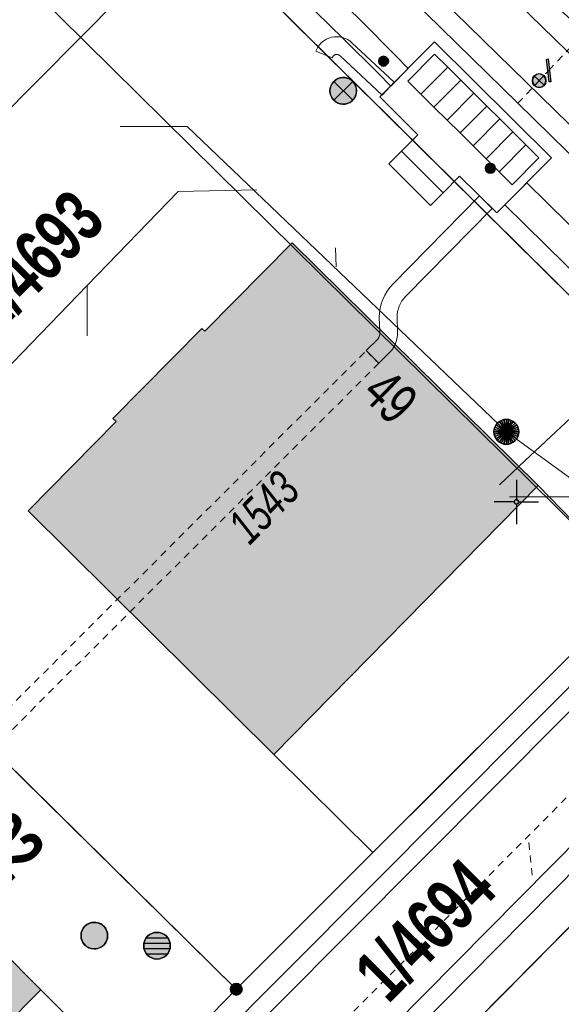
# Model space of a CAD drawing. Header units: metres. Extents: x 2695560 to 2696939, y 1260491 to 1262050.
# Tile 329 of 656: x 2695812 to 2695827, y 1261036 to 1261063. Entities that reach past the tile are written whole.
import ezdxf

# ---------------------------------------------------------------- set-up
doc = ezdxf.new("R2010")
doc.units = ezdxf.units.M
doc.linetypes.add('AUSGEZOGEN', pattern=[0])
doc.linetypes.add('VERDECKT2_S2', pattern=[0.36, 0.2, -0.16])
for name, color, linetype in [('XR$1$AV_Gebäudeflächen (BB)', 7, 'AUSGEZOGEN'), ('XR$1$AV_Grenzpunkte', 7, 'AUSGEZOGEN'), ('XR$1$AV_Grundstück-Nr.', 7, 'AUSGEZOGEN'), ('XR$1$AV_Haus-Nr.', 7, 'AUSGEZOGEN'), ('XR$1$AV_Koordinatennetzpunkte', 7, 'AUSGEZOGEN'), ('XR$1$AV_Linien (BB)', 7, 'AUSGEZOGEN'), ('XR$1$AV_Versicherung-Nr.', 7, 'AUSGEZOGEN'), ('XR$1$AW_LK_Schachtdeckel', 24, 'AUSGEZOGEN'), ('XR$1$EW_LK_Knoten', 1, 'AUSGEZOGEN'), ('XR$1$FM_LK_SW_TRASSEKNOTEN', 94, 'AUSGEZOGEN'), ('XR$1$Liegenschaftsgrenzen', 7, 'AUSGEZOGEN'), ('XR$1$PFAV', 255, 'AUSGEZOGEN'), ('XR$1$PFAW', 255, 'AUSGEZOGEN'), ('XR$1$PFEW', 255, 'AUSGEZOGEN'), ('XR$1$PFWA', 255, 'AUSGEZOGEN'), ('XR$1$PFWFM', 255, 'AUSGEZOGEN'), ('XR$1$RAEW', 8, 'AUSGEZOGEN'), ('XR$1$RP_Abstandslinie', 7, 'AUSGEZOGEN'), ('XR$1$WA_LK_Absperrarmatur', 171, 'AUSGEZOGEN'), ('XR$1$WA_LK_Rohrleitungsteil', 171, 'AUSGEZOGEN')]:
    doc.layers.add(name, color=color, linetype=linetype)
for name, color, linetype, lineweight in [('XR$2$ABW-Linie-R-genau', 4, 'AUSGEZOGEN', 18), ('XR$2$ABW-Linie-R-ungenau', 4, 'VERDECKT2_S2', 18), ('XR$2$ABW-LinieFlaeche-R-genau', 4, 'AUSGEZOGEN', 18), ('XR$2$ABW-Punkt', 6, 'AUSGEZOGEN', 18), ('XR$2$ELE-Flaeche-oberirdisch', 1, 'AUSGEZOGEN', 18), ('XR$2$ELE-LinieAnker_Strebe', 1, 'AUSGEZOGEN', 18), ('XR$2$ELE-LinieFlaeche-genau', 1, 'AUSGEZOGEN', 18), ('XR$2$ELE-LinieFlaeche-ungenau', 1, 'VERDECKT2_S2', 18), ('XR$2$GAS-Linie-genau', 12, 'AUSGEZOGEN', 18), ('XR$2$WAS-Linie-genau', 5, 'AUSGEZOGEN', 18), ('XR$2$WAS-Linie-ungenau', 5, 'VERDECKT2_S2', 18), ('XR$2$WAS-Punkt', 5, 'AUSGEZOGEN', 18)]:
    doc.layers.add(name, color=color, linetype=linetype, lineweight=lineweight)
doc.styles.add('ARIAL', font='arial.ttf')

# ---------------------------------------------------------------- blocks, each defined once
blk = doc.blocks.new('COMPLEXOBJECT_1324')
at = {"layer": 'XR$1$Liegenschaftsgrenzen', "color": 7, "linetype": 'AUSGEZOGEN', "transparency": 33554687}
blk.add_line((5817.1, 11036.27), (5828.41, 11047.57), dxfattribs=at)
blk.add_arc((5825.221, 11050.745), 4.5, 315.1275, 44.6917, dxfattribs=at)
blk = doc.blocks.new('COMPLEXOBJECT_1434')
at = {"layer": 'XR$1$Liegenschaftsgrenzen', "color": 7, "linetype": 'AUSGEZOGEN', "transparency": 33554687}
blk.add_line((5832.22, 11043.8), (5820.95, 11032.43), dxfattribs=at)
blk.add_arc((5835.436, 11040.551), 4.572, 46.1974, 134.7006, dxfattribs=at)
blk = doc.blocks.new('BAV15')
at = {"layer": 'XR$1$PFAV', "transparency": 33554687}
blk.add_hatch(color=7, dxfattribs=at).paths.add_polyline_path([(0.5, 0), (0.49, 0.101), (0.459, 0.197), (0.41, 0.286), (0.344, 0.362), (0.264, 0.424), (0.174, 0.469), (0.076, 0.494), (-0.025, 0.499), (-0.125, 0.484), (-0.22, 0.449), (-0.306, 0.395), (-0.379, 0.326), (-0.437, 0.243), (-0.477, 0.15), (-0.497, 0.051), (-0.497, -0.051), (-0.477, -0.15), (-0.437, -0.243), (-0.379, -0.326), (-0.306, -0.395), (-0.22, -0.449), (-0.125, -0.484), (-0.025, -0.499), (0.076, -0.494), (0.174, -0.469), (0.264, -0.424), (0.344, -0.362), (0.41, -0.286), (0.459, -0.197), (0.49, -0.101)])
at = {"color": 7, "transparency": 33554687}
for start, end in [(90, 270), (270, 90)]:
    blk.add_arc((0, 0), 0.5, start, end, dxfattribs=at)
at = {"layer": 'XR$1$PFAV', "transparency": 33554687}
blk.add_circle((0, 0), 0.5, dxfattribs=at)
blk = doc.blocks.new('BAV2041')
at = {"color": 7, "transparency": 33554687}
for p, q in [((0, 0.5), (0, 0.05)), ((-0.05, 0), (-0.5, 0)), ((0.05, 0), (0.5, 0)), ((0, -0.05), (0, -0.5))]:
    blk.add_line(p, q, dxfattribs=at)
blk.add_circle((0, 0), 0.05, dxfattribs=at)
for start, end in [(90, 270), (270, 90)]:
    blk.add_arc((0, 0), 0.05, start, end, dxfattribs=at)
blk = doc.blocks.new('BAW2082')
at = {"layer": 'XR$1$PFAW', "transparency": 33554687}
blk.add_hatch(color=7, dxfattribs=at).paths.add_polyline_path([(0.509, -0.003), (0.499, 0.098), (0.469, 0.194), (0.42, 0.283), (0.354, 0.359), (0.274, 0.421), (0.183, 0.466), (0.085, 0.491), (-0.016, 0.496), (-0.116, 0.481), (-0.211, 0.446), (-0.297, 0.392), (-0.37, 0.323), (-0.428, 0.24), (-0.468, 0.147), (-0.488, 0.047), (-0.488, -0.054), (-0.468, -0.153), (-0.428, -0.246), (-0.37, -0.329), (-0.297, -0.398), (-0.211, -0.452), (-0.116, -0.487), (-0.016, -0.502), (0.085, -0.497), (0.183, -0.472), (0.274, -0.427), (0.354, -0.366), (0.42, -0.289), (0.469, -0.2), (0.499, -0.104)])
at = {"transparency": 33554687}
for start, end in [(91.1948, 268.8052), (268.8052, 91.1948)]:
    blk.add_arc((0.01, 0), 0.5, start, end, dxfattribs=at)
at = {"layer": 'XR$1$PFAW', "transparency": 33554687}
blk.add_circle((0.009, -0.003), 0.5, dxfattribs=at)
blk = doc.blocks.new('BWA2013')
at = {"true_color": 0x000000, "transparency": 33554687}
blk.add_hatch(color=18, dxfattribs=at).paths.add_polyline_path([(-0.291, -0.409), (0.352, 0.357), (0.291, 0.409), (-0.352, -0.357)])
at = {"transparency": 33554687}
blk.add_lwpolyline([(-0.291, -0.409), (-0.352, -0.357), (0.291, 0.409), (0.352, 0.357), (-0.291, -0.409)], close=True, dxfattribs=at)
blk = doc.blocks.new('BWA965')
at = {"layer": 'XR$1$PFWA', "transparency": 33554687}
blk.add_hatch(color=7, dxfattribs=at).paths.add_polyline_path([(0, 0.5), (-0.051, 0.497), (-0.101, 0.49), (-0.15, 0.477), (-0.197, 0.459), (-0.243, 0.437), (-0.286, 0.41), (-0.326, 0.379), (-0.362, 0.344), (-0.395, 0.306), (-0.424, 0.264), (-0.449, 0.22), (-0.469, 0.174), (-0.484, 0.125), (-0.494, 0.076), (-0.499, 0.025), (-0.499, -0.025), (-0.494, -0.076), (-0.484, -0.125), (-0.469, -0.174), (-0.449, -0.22), (-0.424, -0.264), (-0.395, -0.306), (-0.362, -0.344), (-0.326, -0.379), (-0.286, -0.41), (-0.243, -0.437), (-0.197, -0.459), (-0.15, -0.477), (-0.101, -0.49), (-0.051, -0.497), (0, -0.5), (0.051, -0.497), (0.101, -0.49), (0.15, -0.477), (0.197, -0.459), (0.243, -0.437), (0.286, -0.41), (0.326, -0.379), (0.362, -0.344), (0.395, -0.306), (0.424, -0.264), (0.449, -0.22), (0.469, -0.174), (0.484, -0.125), (0.494, -0.076), (0.499, -0.025), (0.499, 0.025), (0.494, 0.076), (0.484, 0.125), (0.469, 0.174), (0.449, 0.22), (0.424, 0.264), (0.395, 0.306), (0.362, 0.344), (0.326, 0.379), (0.286, 0.41), (0.243, 0.437), (0.197, 0.459), (0.15, 0.477), (0.101, 0.49), (0.051, 0.497)])
at = {"transparency": 33554687}
blk.add_line((0, 0.5), (0, -0.5), dxfattribs=at)
for start, end in [(90, 270), (270, 90)]:
    blk.add_arc((0, 0), 0.5, start, end, dxfattribs=at)
blk = doc.blocks.new('BEWLP2549_S')
at = {"layer": 'XR$1$PFEW', "transparency": 33554687}
blk.add_hatch(color=7, dxfattribs=at).paths.add_polyline_path([(0.5, 0), (0.49, 0.101), (0.459, 0.197), (0.41, 0.286), (0.344, 0.362), (0.264, 0.424), (0.174, 0.469), (0.076, 0.494), (-0.025, 0.499), (-0.125, 0.484), (-0.22, 0.449), (-0.306, 0.395), (-0.379, 0.326), (-0.437, 0.243), (-0.477, 0.15), (-0.497, 0.051), (-0.497, -0.051), (-0.477, -0.15), (-0.437, -0.243), (-0.379, -0.326), (-0.306, -0.395), (-0.22, -0.449), (-0.125, -0.484), (-0.025, -0.499), (0.076, -0.494), (0.174, -0.469), (0.264, -0.424), (0.344, -0.362), (0.41, -0.286), (0.459, -0.197), (0.49, -0.101)])
at = {"color": 1, "transparency": 33554687}
for p, q in [((0.354, -0.354), (-0.354, 0.354)), ((-0.354, -0.354), (0.354, 0.354))]:
    blk.add_line(p, q, dxfattribs=at)
for start, end in [(91.3809, 268.6191), (268.6191, 91.3809)]:
    blk.add_arc((0, 0), 0.5, start, end, dxfattribs=at)
at = {"layer": 'XR$1$PFEW', "transparency": 33554687}
blk.add_circle((0, 0), 0.5, dxfattribs=at)
blk = doc.blocks.new('BEW957')
at = {"layer": 'XR$1$RAEW', "transparency": 33554687}
blk.add_hatch(color=1, dxfattribs=at).paths.add_polyline_path([(-0.5, 0), (-0.5, -0.05), (-0.49, -0.1), (-0.48, -0.15), (-0.46, -0.2), (-0.44, -0.24), (-0.41, -0.29), (-0.38, -0.33), (-0.34, -0.36), (-0.31, -0.4), (-0.26, -0.42), (-0.22, -0.45), (-0.17, -0.47), (-0.13, -0.48), (-0.08, -0.49), (-0.03, -0.5), (0.03, -0.5), (0.08, -0.49), (0.13, -0.48), (0.17, -0.47), (0.22, -0.45), (0.26, -0.42), (0.31, -0.4), (0.34, -0.36), (0.38, -0.33), (0.41, -0.29), (0.44, -0.24), (0.46, -0.2), (0.48, -0.15), (0.49, -0.1), (0.5, -0.05), (0.5, 0), (0.5, 0.05), (0.49, 0.1), (0.48, 0.15), (0.46, 0.2), (0.44, 0.24), (0.41, 0.29), (0.38, 0.33), (0.34, 0.36), (0.31, 0.4), (0.26, 0.42), (0.22, 0.45), (0.17, 0.47), (0.13, 0.48), (0.08, 0.49), (0.03, 0.5), (-0.03, 0.5), (-0.08, 0.49), (-0.13, 0.48), (-0.17, 0.47), (-0.22, 0.45), (-0.26, 0.42), (-0.31, 0.4), (-0.34, 0.36), (-0.38, 0.33), (-0.41, 0.29), (-0.44, 0.24), (-0.46, 0.2), (-0.48, 0.15), (-0.49, 0.1), (-0.5, 0.05)])
at = {"color": 1, "transparency": 33554687}
for start, end in [(90, 180), (180, 270), (0, 90), (270, 0)]:
    blk.add_arc((0, 0), 0.5, start, end, dxfattribs=at)
at = {"layer": 'XR$1$RAEW', "color": 1, "transparency": 33554687}
blk.add_circle((0, 0), 0.5, dxfattribs=at)
blk = doc.blocks.new('BWFM6')
at = {"layer": 'XR$1$PFWFM', "transparency": 33554687}
blk.add_hatch(color=7, dxfattribs=at).paths.add_polyline_path([(0.5, 0), (0.49, 0.101), (0.459, 0.197), (0.41, 0.286), (0.344, 0.362), (0.264, 0.424), (0.174, 0.469), (0.076, 0.494), (-0.025, 0.499), (-0.125, 0.484), (-0.22, 0.449), (-0.306, 0.395), (-0.379, 0.326), (-0.437, 0.243), (-0.477, 0.15), (-0.497, 0.051), (-0.497, -0.051), (-0.477, -0.15), (-0.437, -0.243), (-0.379, -0.326), (-0.306, -0.395), (-0.22, -0.449), (-0.125, -0.484), (-0.025, -0.499), (0.076, -0.494), (0.174, -0.469), (0.264, -0.424), (0.344, -0.362), (0.41, -0.286), (0.459, -0.197), (0.49, -0.101)])
at = {"color": 94, "transparency": 33554687}
for p, q in [((-0.484, 0.1), (0.486, 0.1)), ((-0.4, 0.3), (0.4, 0.3)), ((-0.487, -0.1), (0.487, -0.1)), ((-0.4, -0.3), (0.4, -0.3))]:
    blk.add_line(p, q, dxfattribs=at)
for start, end in [(90, 270), (270, 90)]:
    blk.add_arc((0, 0), 0.5, start, end, dxfattribs=at)
at = {"layer": 'XR$1$PFWFM', "transparency": 33554687}
blk.add_circle((0, 0, 0.993), 0.5, dxfattribs=at)
blk = doc.blocks.new('WAS-ABSPERRORGAN')
at = {"layer": 'XR$2$WAS-Punkt', "linetype": 'AUSGEZOGEN', "transparency": 33554687}
for p, q in [((0, 200, 2500), (0, -200, 2500)), ((0, 0), (0, 0))]:
    blk.add_line(p, q, dxfattribs=at)
blk.add_circle((0, 0, 502500), 200, dxfattribs=at)
blk = doc.blocks.new('ABW-SCHLAMMSAMMLER_RUND')
at = {"layer": 'XR$2$ABW-Punkt', "linetype": 'AUSGEZOGEN', "lineweight": 13, "transparency": 33554687}
for p, q in [((-70, 75, 2500), (70, 75, 2500)), ((-70, -75, 2500), (70, -75, 2500))]:
    blk.add_line(p, q, dxfattribs=at)
blk.add_polyline3d([(90, 0, 2500), (0, 0, 2500), (-90, 0, 2500)], dxfattribs=at)
at = {"layer": 'XR$2$ABW-Punkt', "linetype": 'AUSGEZOGEN', "lineweight": 25, "transparency": 33554687}
for points in [[(-147, 29, 2500), (0, 0, 2500), (-150, 0, 2500)], [(-147, 29), (0, 0), (-150, 0)], [(-147, 29, 2500), (-147, 29), (-150, 0), (-150, 0, 2500)], [(-150, 0, 2500), (0, 0, 2500), (-147, -29, 2500)], [(-150, 0), (0, 0), (-147, -29)], [(-139, 57, 2500), (0, 0, 2500), (-147, 29, 2500)], [(-139, 57), (0, 0), (-147, 29)], [(-139, 57, 2500), (-139, 57), (-147, 29), (-147, 29, 2500)], [(-147, -29, 2500), (0, 0, 2500), (-139, -57, 2500)], [(-147, -29), (0, 0), (-139, -57)], [(-125, 83, 2500), (0, 0, 2500), (-139, 57, 2500)], [(-125, 83), (0, 0), (-139, 57)], [(-125, 83, 2500), (-125, 83), (-139, 57), (-139, 57, 2500)], [(-139, -57, 2500), (0, 0, 2500), (-125, -83, 2500)], [(-139, -57), (0, 0), (-125, -83)], [(-106, 106, 2500), (0, 0, 2500), (-125, 83, 2500)], [(-106, 106), (0, 0), (-125, 83)], [(-106, 106, 2500), (-106, 106), (-125, 83), (-125, 83, 2500)], [(-125, -83, 2500), (0, 0, 2500), (-106, -106, 2500)], [(-125, -83), (0, 0), (-106, -106)], [(-83, 125, 2500), (0, 0, 2500), (-106, 106, 2500)], [(-83, 125), (0, 0), (-106, 106)], [(-83, 125, 2500), (-83, 125), (-106, 106), (-106, 106, 2500)], [(-106, -106, 2500), (0, 0, 2500), (-83, -125, 2500)], [(-106, -106), (0, 0), (-83, -125)], [(-57, 139, 2500), (0, 0, 2500), (-83, 125, 2500)], [(-57, 139), (0, 0), (-83, 125)], [(-57, 139, 2500), (-57, 139), (-83, 125), (-83, 125, 2500)], [(-83, -125, 2500), (0, 0, 2500), (-57, -139, 2500)], [(-83, -125), (0, 0), (-57, -139)], [(-29, 147, 2500), (0, 0, 2500), (-57, 139, 2500)], [(-29, 147), (0, 0), (-57, 139)], [(-29, 147, 2500), (-29, 147), (-57, 139), (-57, 139, 2500)], [(-57, -139, 2500), (0, 0, 2500), (-29, -147, 2500)], [(-57, -139), (0, 0), (-29, -147)], [(0, 150, 2500), (0, 0, 2500), (-29, 147, 2500)], [(0, 150), (0, 0), (-29, 147)], [(0, 150, 2500), (0, 150), (-29, 147), (-29, 147, 2500)], [(-29, -147, 2500), (0, 0, 2500), (0, -150, 2500)], [(-29, -147), (0, 0), (0, -150)], [(29, 147, 2500), (0, 0, 2500), (0, 150, 2500)], [(29, 147), (0, 0), (0, 150)], [(29, 147, 2500), (29, 147), (0, 150), (0, 150, 2500)], [(57, 139, 2500), (0, 0, 2500), (29, 147, 2500)], [(57, 139), (0, 0), (29, 147)], [(83, 125, 2500), (0, 0, 2500), (57, 139, 2500)], [(83, 125), (0, 0), (57, 139)], [(106, 106, 2500), (0, 0, 2500), (83, 125, 2500)], [(106, 106), (0, 0), (83, 125)], [(125, 83, 2500), (0, 0, 2500), (106, 106, 2500)], [(125, 83), (0, 0), (106, 106)], [(139, 57, 2500), (0, 0, 2500), (125, 83, 2500)], [(139, 57), (0, 0), (125, 83)], [(147, 29, 2500), (0, 0, 2500), (139, 57, 2500)], [(147, 29), (0, 0), (139, 57)], [(150, 0, 2500), (0, 0, 2500), (147, 29, 2500)], [(150, 0), (0, 0), (147, 29)], [(0, -150, 2500), (0, 0, 2500), (29, -147, 2500)], [(29, -147, 2500), (0, 0, 2500), (57, -139, 2500)], [(57, -139, 2500), (0, 0, 2500), (83, -125, 2500)], [(83, -125, 2500), (0, 0, 2500), (106, -106, 2500)], [(106, -106, 2500), (0, 0, 2500), (125, -83, 2500)], [(125, -83, 2500), (0, 0, 2500), (139, -57, 2500)], [(139, -57, 2500), (0, 0, 2500), (147, -29, 2500)], [(147, -29, 2500), (0, 0, 2500), (150, 0, 2500)], [(0, -150), (0, 0), (29, -147)], [(29, -147), (0, 0), (57, -139)], [(57, -139), (0, 0), (83, -125)], [(83, -125), (0, 0), (106, -106)], [(106, -106), (0, 0), (125, -83)], [(125, -83), (0, 0), (139, -57)], [(139, -57), (0, 0), (147, -29)], [(147, -29), (0, 0), (150, 0)], [(57, 139, 2500), (57, 139), (29, 147), (29, 147, 2500)], [(83, 125, 2500), (83, 125), (57, 139), (57, 139, 2500)], [(106, 106, 2500), (106, 106), (83, 125), (83, 125, 2500)], [(125, 83, 2500), (125, 83), (106, 106), (106, 106, 2500)], [(139, 57, 2500), (139, 57), (125, 83), (125, 83, 2500)], [(147, 29, 2500), (147, 29), (139, 57), (139, 57, 2500)], [(150, 0, 2500), (150, 0), (147, 29), (147, 29, 2500)], [(-150, 0, 2500), (-150, 0), (-147, -29), (-147, -29, 2500)], [(-147, -29, 2500), (-147, -29), (-139, -57), (-139, -57, 2500)], [(-139, -57, 2500), (-139, -57), (-125, -83), (-125, -83, 2500)], [(-125, -83, 2500), (-125, -83), (-106, -106), (-106, -106, 2500)], [(-106, -106, 2500), (-106, -106), (-83, -125), (-83, -125, 2500)], [(-83, -125, 2500), (-83, -125), (-57, -139), (-57, -139, 2500)], [(-57, -139, 2500), (-57, -139), (-29, -147), (-29, -147, 2500)], [(-29, -147, 2500), (-29, -147), (0, -150), (0, -150, 2500)], [(0, -150, 2500), (0, -150), (29, -147), (29, -147, 2500)], [(29, -147, 2500), (29, -147), (57, -139), (57, -139, 2500)], [(57, -139, 2500), (57, -139), (83, -125), (83, -125, 2500)], [(83, -125, 2500), (83, -125), (106, -106), (106, -106, 2500)], [(106, -106, 2500), (106, -106), (125, -83), (125, -83, 2500)], [(125, -83, 2500), (125, -83), (139, -57), (139, -57, 2500)], [(139, -57, 2500), (139, -57), (147, -29), (147, -29, 2500)], [(147, -29, 2500), (147, -29), (150, 0), (150, 0, 2500)]]:
    blk.add_3dface(points, dxfattribs=at)
blk = doc.blocks.new('ABW-DECKEL')
at = {"layer": 'XR$2$ABW-Punkt', "linetype": 'AUSGEZOGEN', "lineweight": 25, "transparency": 33554687}
for points in [[(-194, 291, 2500), (0, 0, 2500), (-247, 247, 2500)], [(-194, 291), (0, 0), (-247, 247)], [(-194, 291, 2500), (-194, 291), (-247, 247), (-247, 247, 2500)], [(-134, 323, 2500), (0, 0, 2500), (-194, 291, 2500)], [(-134, 323), (0, 0), (-194, 291)], [(-134, 323, 2500), (-134, 323), (-194, 291), (-194, 291, 2500)], [(-68, 343, 2500), (0, 0, 2500), (-134, 323, 2500)], [(-68, 343), (0, 0), (-134, 323)], [(-68, 343, 2500), (-68, 343), (-134, 323), (-134, 323, 2500)], [(0, 350, 2500), (0, 0, 2500), (-68, 343, 2500)], [(0, 350), (0, 0), (-68, 343)], [(0, 350, 2500), (0, 350), (-68, 343), (-68, 343, 2500)], [(68, 343, 2500), (0, 0, 2500), (0, 350, 2500)], [(68, 343), (0, 0), (0, 350)], [(68, 343, 2500), (68, 343), (0, 350), (0, 350, 2500)], [(134, 323, 2500), (0, 0, 2500), (68, 343, 2500)], [(134, 323), (0, 0), (68, 343)], [(194, 291, 2500), (0, 0, 2500), (134, 323, 2500)], [(194, 291), (0, 0), (134, 323)], [(247, 247, 2500), (0, 0, 2500), (194, 291, 2500)], [(247, 247), (0, 0), (194, 291)], [(134, 323, 2500), (134, 323), (68, 343), (68, 343, 2500)], [(194, 291, 2500), (194, 291), (134, 323), (134, 323, 2500)], [(247, 247, 2500), (247, 247), (194, 291), (194, 291, 2500)], [(-343, 68, 2500), (0, 0, 2500), (-350, 0, 2500)], [(-343, 68), (0, 0), (-350, 0)], [(-343, 68, 2500), (-343, 68), (-350, 0), (-350, 0, 2500)], [(-350, 0, 2500), (0, 0, 2500), (-343, -68, 2500)], [(-350, 0), (0, 0), (-343, -68)], [(-323, 134, 2500), (0, 0, 2500), (-343, 68, 2500)], [(-323, 134), (0, 0), (-343, 68)], [(-323, 134, 2500), (-323, 134), (-343, 68), (-343, 68, 2500)], [(-343, -68, 2500), (0, 0, 2500), (-323, -134, 2500)], [(-343, -68), (0, 0), (-323, -134)], [(-291, 194, 2500), (0, 0, 2500), (-323, 134, 2500)], [(-291, 194), (0, 0), (-323, 134)], [(-291, 194, 2500), (-291, 194), (-323, 134), (-323, 134, 2500)], [(-323, -134, 2500), (0, 0, 2500), (-291, -194, 2500)], [(-323, -134), (0, 0), (-291, -194)], [(-247, 247, 2500), (0, 0, 2500), (-291, 194, 2500)], [(-247, 247), (0, 0), (-291, 194)], [(-247, 247, 2500), (-247, 247), (-291, 194), (-291, 194, 2500)], [(-291, -194, 2500), (0, 0, 2500), (-247, -247, 2500)], [(-291, -194), (0, 0), (-247, -247)], [(-247, -247, 2500), (0, 0, 2500), (-194, -291, 2500)], [(-247, -247), (0, 0), (-194, -291)], [(-194, -291, 2500), (0, 0, 2500), (-134, -323, 2500)], [(-194, -291), (0, 0), (-134, -323)], [(-134, -323, 2500), (0, 0, 2500), (-68, -343, 2500)], [(-134, -323), (0, 0), (-68, -343)], [(-68, -343, 2500), (0, 0, 2500), (0, -350, 2500)], [(-68, -343), (0, 0), (0, -350)], [(291, 194, 2500), (0, 0, 2500), (247, 247, 2500)], [(291, 194), (0, 0), (247, 247)], [(323, 134, 2500), (0, 0, 2500), (291, 194, 2500)], [(323, 134), (0, 0), (291, 194)], [(343, 68, 2500), (0, 0, 2500), (323, 134, 2500)], [(343, 68), (0, 0), (323, 134)], [(350, 0, 2500), (0, 0, 2500), (343, 68, 2500)], [(350, 0), (0, 0), (343, 68)], [(0, -350, 2500), (0, 0, 2500), (68, -343, 2500)], [(68, -343, 2500), (0, 0, 2500), (134, -323, 2500)], [(134, -323, 2500), (0, 0, 2500), (194, -291, 2500)], [(194, -291, 2500), (0, 0, 2500), (247, -247, 2500)], [(247, -247, 2500), (0, 0, 2500), (291, -194, 2500)], [(291, -194, 2500), (0, 0, 2500), (323, -134, 2500)], [(323, -134, 2500), (0, 0, 2500), (343, -68, 2500)], [(343, -68, 2500), (0, 0, 2500), (350, 0, 2500)], [(0, -350), (0, 0), (68, -343)], [(68, -343), (0, 0), (134, -323)], [(134, -323), (0, 0), (194, -291)], [(194, -291), (0, 0), (247, -247)], [(247, -247), (0, 0), (291, -194)], [(291, -194), (0, 0), (323, -134)], [(323, -134), (0, 0), (343, -68)], [(343, -68), (0, 0), (350, 0)], [(291, 194, 2500), (291, 194), (247, 247), (247, 247, 2500)], [(323, 134, 2500), (323, 134), (291, 194), (291, 194, 2500)], [(343, 68, 2500), (343, 68), (323, 134), (323, 134, 2500)], [(350, 0, 2500), (350, 0), (343, 68), (343, 68, 2500)], [(-350, 0, 2500), (-350, 0), (-343, -68), (-343, -68, 2500)], [(-343, -68, 2500), (-343, -68), (-323, -134), (-323, -134, 2500)], [(-323, -134, 2500), (-323, -134), (-291, -194), (-291, -194, 2500)], [(-291, -194, 2500), (-291, -194), (-247, -247), (-247, -247, 2500)], [(-247, -247, 2500), (-247, -247), (-194, -291), (-194, -291, 2500)], [(194, -291, 2500), (194, -291), (247, -247), (247, -247, 2500)], [(247, -247, 2500), (247, -247), (291, -194), (291, -194, 2500)], [(291, -194, 2500), (291, -194), (323, -134), (323, -134, 2500)], [(323, -134, 2500), (323, -134), (343, -68), (343, -68, 2500)], [(343, -68, 2500), (343, -68), (350, 0), (350, 0, 2500)], [(-194, -291, 2500), (-194, -291), (-134, -323), (-134, -323, 2500)], [(-134, -323, 2500), (-134, -323), (-68, -343), (-68, -343, 2500)], [(-68, -343, 2500), (-68, -343), (0, -350), (0, -350, 2500)], [(0, -350, 2500), (0, -350), (68, -343), (68, -343, 2500)], [(68, -343, 2500), (68, -343), (134, -323), (134, -323, 2500)], [(134, -323, 2500), (134, -323), (194, -291), (194, -291, 2500)]]:
    blk.add_3dface(points, dxfattribs=at)

msp = doc.modelspace()

# ---------------------------------------------------------------- hatches: boundary and pattern name
at = {"layer": 'XR$1$AV_Gebäudeflächen (BB)', "true_color": 0xd2d2d2, "transparency": 33554687}
for points in [[(2695826.58, 1261050.271), (2695819.643, 1261057.106), (2695817.188, 1261054.616), (2695817.102, 1261054.7), (2695814.594, 1261052.158), (2695814.68, 1261052.073), (2695812.204, 1261049.561), (2695819.133, 1261042.695)], [(2695812.563, 1261036.066), (2695806.671, 1261041.914), (2695800.276, 1261035.491), (2695806.169, 1261029.629)]]:
    msp.add_hatch(color=254, dxfattribs=at).paths.add_polyline_path(points)

# ---------------------------------------------------------------- linework, layer by layer
at = {"layer": 'XR$1$AV_Linien (BB)', "color": 7, "linetype": 'AUSGEZOGEN', "transparency": 33554687}
for p, q in [((2695826.58, 1261050.271), (2695819.133, 1261042.695)), ((2695826.58, 1261050.271), (2695829.38, 1261047.38)), ((2695804.898, 1261049.058), (2695818.07, 1261036.08)), ((2695821.923, 1261039.93), (2695829.38, 1261047.38)), ((2695819.133, 1261042.695), (2695821.923, 1261039.93)), ((2695806.671, 1261041.914), (2695812.563, 1261036.066)), ((2695818.07, 1261036.08), (2695821.923, 1261039.93)), ((2695812.563, 1261036.066), (2695815.331, 1261033.299)), ((2695815.331, 1261033.299), (2695818.07, 1261036.08))]:
    msp.add_line(p, q, dxfattribs=at)
for points in [[(2695829.39, 1261053.72), (2695816.87, 1261066.11), (2695815.515, 1261067.442)], [(2695819.133, 1261042.695), (2695812.204, 1261049.561), (2695814.68, 1261052.073), (2695814.594, 1261052.158), (2695817.102, 1261054.7), (2695817.188, 1261054.616), (2695819.643, 1261057.106), (2695826.58, 1261050.271)], [(2695819.214, 1261029.509), (2695821.92, 1261032.24), (2695833.19, 1261043.61)], [(2695812.563, 1261036.066), (2695806.169, 1261029.629), (2695800.276, 1261035.491), (2695806.671, 1261041.914)]]:
    msp.add_lwpolyline(points, dxfattribs=at)
at = {"layer": 'XR$1$Liegenschaftsgrenzen', "color": 7, "linetype": 'AUSGEZOGEN', "transparency": 33554687}
for p, q in [((2695816.87, 1261066.11), (2695802.39, 1261051.53)), ((2695829.39, 1261053.72), (2695816.87, 1261066.11)), ((2695818.07, 1261036.08), (2695805.92, 1261023.74))]:
    msp.add_line(p, q, dxfattribs=at)
msp.add_lwpolyline([(2695802.39, 1261051.53), (2695804.898, 1261049.058), (2695818.07, 1261036.08)], dxfattribs=at)
at = {"layer": 'XR$1$RP_Abstandslinie', "color": 7, "linetype": 'AUSGEZOGEN', "transparency": 33554687}
msp.add_lwpolyline([(2695878.33, 1260999.13), (2695841.15, 1261035.8), (2695804.21, 1261072.25)], dxfattribs=at)
at = {"layer": 'XR$2$ABW-Linie-R-genau', "linetype": 'AUSGEZOGEN', "transparency": 33554687}
for p, q in [((2695820.873, 1261056.971), (2695820.883, 1261056.435)), ((2695813.863, 1261054.492), (2695813.866, 1261055.905)), ((2695825.687, 1261051.784), (2695828.213, 1261049.955)), ((2695825.776, 1261049.952), (2695828.213, 1261049.955))]:
    msp.add_line(p, q, dxfattribs=at)
for points in [[(2695814.794, 1261060.389), (2695816.69, 1261060.387), (2695825.687, 1261051.784)], [(2695813.866, 1261055.905), (2695816.428, 1261058.551), (2695818.646, 1261058.6)], [(2695805.465, 1261046.269), (2695805.489, 1261047.249), (2695813.866, 1261055.905)]]:
    msp.add_lwpolyline(points, dxfattribs=at)
at = {"layer": 'XR$2$ABW-Linie-R-ungenau', "linetype": 'VERDECKT2_S2', "transparency": 33554687}
msp.add_line((2695817.577, 1261031.638), (2695829.661, 1261043.765), dxfattribs=at)
msp.add_lwpolyline([(2695826.417, 1261039.292), (2695826.338, 1261040.019), (2695826.304, 1261040.366)], dxfattribs=at)
at = {"layer": 'XR$2$ABW-LinieFlaeche-R-genau', "linetype": 'AUSGEZOGEN', "transparency": 33554687}
msp.add_lwpolyline([(2695837.527, 1261052.662), (2695799.788, 1261089.36), (2695800.276, 1261089.862), (2695838.015, 1261053.164), (2695837.527, 1261052.662)], close=True, dxfattribs=at)
at = {"layer": 'XR$2$ELE-Flaeche-oberirdisch', "transparency": 33554687}
for points in [[(2695822.918, 1261062.024), (2695822.559, 1261062.384), (2695821.578, 1261063.368), (2695814.427, 1261070.342), (2695813.873, 1261070.882), (2695812.881, 1261071.849), (2695805.382, 1261078.711), (2695804.889, 1261078.211), (2695812.401, 1261071.341), (2695813.417, 1261070.349), (2695813.83, 1261069.947), (2695821.086, 1261062.87), (2695822.059, 1261061.894), (2695822.425, 1261061.527), (2695822.918, 1261062.024)], [(2695823.663, 1261062.775), (2695822.118, 1261061.218), (2695823.189, 1261060.156), (2695822.728, 1261059.691), (2695823.907, 1261058.522), (2695824.368, 1261058.987), (2695825.413, 1261057.95), (2695826.957, 1261059.507), (2695823.663, 1261062.775)], [(2695822.728, 1261059.691), (2695822.372, 1261059.332), (2695823.551, 1261058.163), (2695823.907, 1261058.522), (2695822.728, 1261059.691)], [(2695833.718, 1261051.476), (2695826.259, 1261058.803), (2695825.639, 1261058.178), (2695833.102, 1261050.848), (2695833.718, 1261051.476)]]:
    msp.add_lwpolyline(points, close=True, dxfattribs=at)
at = {"layer": 'XR$2$ELE-LinieAnker_Strebe', "transparency": 33554687}
for points in [[(2695822.91, 1261061.661), (2695823.664, 1261062.421), (2695824.031, 1261062.057), (2695823.278, 1261061.297), (2695822.91, 1261061.661)], [(2695823.278, 1261061.297), (2695824.031, 1261062.057), (2695824.399, 1261061.692), (2695823.645, 1261060.932), (2695823.278, 1261061.297)], [(2695823.645, 1261060.932), (2695824.399, 1261061.692), (2695824.766, 1261061.328), (2695824.013, 1261060.568), (2695823.645, 1261060.932)], [(2695824.013, 1261060.568), (2695824.766, 1261061.328), (2695825.134, 1261060.963), (2695824.38, 1261060.204), (2695824.013, 1261060.568)], [(2695824.38, 1261060.204), (2695825.134, 1261060.963), (2695825.501, 1261060.599), (2695824.748, 1261059.839), (2695824.38, 1261060.204)], [(2695824.748, 1261059.839), (2695825.501, 1261060.599), (2695825.869, 1261060.234), (2695825.115, 1261059.475), (2695824.748, 1261059.839)], [(2695825.115, 1261059.475), (2695825.869, 1261060.234), (2695826.236, 1261059.87), (2695825.482, 1261059.11), (2695825.115, 1261059.475)], [(2695825.482, 1261059.11), (2695826.236, 1261059.87), (2695826.603, 1261059.506), (2695825.85, 1261058.746), (2695825.482, 1261059.11)]]:
    msp.add_lwpolyline(points, close=True, dxfattribs=at)
at = {"layer": 'XR$2$ELE-LinieFlaeche-genau', "linetype": 'AUSGEZOGEN', "transparency": 33554687}
for points in [[(2695820.315, 1261062.507), (2695820.338, 1261062.565), (2695820.378, 1261062.636), (2695820.426, 1261062.697), (2695820.477, 1261062.752), (2695820.541, 1261062.803), (2695820.61, 1261062.845), (2695820.681, 1261062.876), (2695820.755, 1261062.9), (2695820.833, 1261062.913), (2695820.91, 1261062.916), (2695820.988, 1261062.911), (2695821.068, 1261062.894), (2695821.141, 1261062.87), (2695821.213, 1261062.834), (2695821.278, 1261062.79), (2695821.33, 1261062.746), (2695822.523, 1261061.638), (2695822.183, 1261061.272), (2695820.996, 1261062.374), (2695820.976, 1261062.392), (2695820.963, 1261062.4), (2695820.949, 1261062.406), (2695820.934, 1261062.412), (2695820.92, 1261062.415), (2695820.904, 1261062.416), (2695820.887, 1261062.415), (2695820.873, 1261062.412), (2695820.857, 1261062.408), (2695820.842, 1261062.401), (2695820.829, 1261062.393), (2695820.819, 1261062.384), (2695820.806, 1261062.371), (2695820.796, 1261062.358), (2695820.79, 1261062.347), (2695820.777, 1261062.317), (2695820.315, 1261062.507)], [(2695821.736, 1261054.071), (2695822.061, 1261054.396), (2695822.087, 1261054.438), (2695822.108, 1261054.491), (2695822.118, 1261054.547), (2695822.119, 1261054.62), (2695822.104, 1261055.009), (2695822.11, 1261055.138), (2695822.128, 1261055.267), (2695822.16, 1261055.394), (2695822.203, 1261055.517), (2695822.258, 1261055.634), (2695822.324, 1261055.746), (2695822.401, 1261055.852), (2695822.483, 1261055.945), (2695824.928, 1261058.43), (2695825.284, 1261058.08), (2695822.849, 1261055.603), (2695822.791, 1261055.538), (2695822.742, 1261055.472), (2695822.702, 1261055.402), (2695822.667, 1261055.327), (2695822.64, 1261055.25), (2695822.62, 1261055.171), (2695822.608, 1261055.09), (2695822.604, 1261055.007), (2695822.619, 1261054.628), (2695822.618, 1261054.497), (2695822.59, 1261054.353), (2695822.537, 1261054.216), (2695822.457, 1261054.084), (2695822.09, 1261053.717), (2695821.736, 1261054.071)], [(2695812.776, 1261029.87), (2695833.092, 1261050.254), (2695833.446, 1261049.902), (2695813.13, 1261029.518), (2695812.776, 1261029.87)]]:
    msp.add_lwpolyline(points, close=True, dxfattribs=at)
at = {"layer": 'XR$2$ELE-LinieFlaeche-ungenau', "linetype": 'VERDECKT2_S2', "transparency": 33554687}
msp.add_lwpolyline([(2695822.09, 1261053.717), (2695809.419, 1261041.064), (2695809.065, 1261041.418), (2695821.736, 1261054.071), (2695822.09, 1261053.717)], close=True, dxfattribs=at)
at = {"layer": 'XR$2$GAS-Linie-genau', "linetype": 'AUSGEZOGEN', "transparency": 33554687}
msp.add_line((2695810.67, 1261076.869), (2695830.08, 1261057.879), dxfattribs=at)
msp.add_lwpolyline([(2695838.099, 1261049.969), (2695837.239, 1261049.189), (2695817.565, 1261029.304)], dxfattribs=at)
at = {"layer": 'XR$2$WAS-Linie-genau', "linetype": 'AUSGEZOGEN', "transparency": 33554687}
for p, q in [((2695814.067, 1261072.752), (2695826.01, 1261061.039)), ((2695826.01, 1261061.039), (2695831.29, 1261055.879)), ((2695836.846, 1261049.532), (2695817.354, 1261029.875))]:
    msp.add_line(p, q, dxfattribs=at)
msp.add_lwpolyline([(2695825.489, 1261050.292), (2695826.219, 1261050.975), (2695828.942, 1261053.525)], dxfattribs=at)
at = {"layer": 'XR$2$WAS-Linie-ungenau', "linetype": 'VERDECKT2_S2', "transparency": 33554687}
for p, q in [((2695826.88, 1261061.965), (2695828.666, 1261063.863)), ((2695826.611, 1261061.678), (2695826.792, 1261061.871)), ((2695826.792, 1261061.871), (2695826.88, 1261061.965)), ((2695826.01, 1261061.039), (2695826.611, 1261061.678))]:
    msp.add_line(p, q, dxfattribs=at)

# ---------------------------------------------------------------- block references
at = {"layer": 'XR$1$AV_Grenzpunkte', "color": 7, "linetype": 'AUSGEZOGEN', "lineweight": -3, "transparency": 33554687, "xscale": 0.3249999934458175, "yscale": 0.3249999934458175}
msp.add_blockref('BAV15', (2695818.07, 1261036.08), dxfattribs=at)
at = {"layer": 'XR$1$AV_Koordinatennetzpunkte', "color": 7, "linetype": 'AUSGEZOGEN', "lineweight": -3, "transparency": 33554687, "xscale": 1.25, "yscale": 1.25}
msp.add_blockref('BAV2041', (2695825.97, 1261049.81), dxfattribs=at)
at = {"layer": 'XR$1$AW_LK_Schachtdeckel', "color": 24, "linetype": 'AUSGEZOGEN', "lineweight": -3, "transparency": 33554687, "xscale": 0.7499999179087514, "yscale": 0.7499999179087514}
msp.add_blockref('BAW2082', (2695814.062, 1261037.592), dxfattribs=at)
at = {"layer": 'XR$1$EW_LK_Knoten', "color": 1, "linetype": 'AUSGEZOGEN', "lineweight": -3, "transparency": 33554687}
for name, p, xscale, yscale in [('BEW957', (2695822.223, 1261062.226), 0.2749999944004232, 0.2749999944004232), ('BEWLP2549_S', (2695821.087, 1261061.391), 0.749999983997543, 0.749999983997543), ('BEW957', (2695825.232, 1261059.209), 0.2749999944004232, 0.2749999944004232)]:
    msp.add_blockref(name, p, dxfattribs=dict(at, xscale=xscale, yscale=yscale))
at = {"layer": 'XR$1$FM_LK_SW_TRASSEKNOTEN', "color": 94, "linetype": 'AUSGEZOGEN', "lineweight": -3, "transparency": 33554687, "xscale": 0.7499999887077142, "yscale": 0.7499999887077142}
msp.add_blockref('BWFM6', (2695815.835, 1261037.307), dxfattribs=at)
at = {"layer": 'XR$1$Liegenschaftsgrenzen', "color": 7, "linetype": 'AUSGEZOGEN', "lineweight": -3, "transparency": 33554687}
for name in ['COMPLEXOBJECT_1324', 'COMPLEXOBJECT_1434']:
    msp.add_blockref(name, (2690000.97, 1249999.81), dxfattribs=at)
at = {"layer": 'XR$1$WA_LK_Absperrarmatur', "color": 171, "linetype": 'AUSGEZOGEN', "lineweight": -3, "transparency": 33554687, "xscale": 0.3749999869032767, "yscale": 0.3749999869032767, "rotation": 46.76440429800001}
msp.add_blockref('BWA965', (2695826.611, 1261061.679), dxfattribs=at)
at = {"layer": 'XR$1$WA_LK_Rohrleitungsteil', "color": 171, "linetype": 'AUSGEZOGEN', "lineweight": -3, "transparency": 33554687, "xscale": 0.6499999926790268, "yscale": 0.6499999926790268, "rotation": 46.76484981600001}
msp.add_blockref('BWA2013', (2695826.88, 1261061.966), dxfattribs=at)
at = {"layer": 'XR$2$ABW-Punkt', "color": 6, "linetype": 'AUSGEZOGEN', "lineweight": 18, "transparency": 33554687, "xscale": 0.001, "yscale": 0.001, "zscale": 0.001, "rotation": 360}
for name in ['ABW-DECKEL', 'ABW-SCHLAMMSAMMLER_RUND']:
    msp.add_blockref(name, (2695825.687, 1261051.784), dxfattribs=at)
at = {"layer": 'XR$2$WAS-Punkt', "color": 5, "linetype": 'AUSGEZOGEN', "lineweight": 18, "transparency": 33554687, "xscale": 0.0009999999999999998, "yscale": 0.0009999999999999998, "zscale": 0.001, "rotation": 316.8000000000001}
msp.add_blockref('WAS-ABSPERRORGAN', (2695826.611, 1261061.678), dxfattribs=at)

# ---------------------------------------------------------------- texts
at = {"layer": 'XR$1$AV_Grundstück-Nr.', "color": 7, "transparency": 33554687, "char_height": 1.48491, "width": 4.98214, "attachment_point": 5, "style": 'ARIAL'}
for s, insert, rotation in [('\\A1;{\\fArial|i0|b1;\\H1.484908;\\W0.700000;\\C7;1/4693}\\P', (2695812.361, 1261056.585), 45.3861), ('\\A1;{\\fArial|i0|b1;\\H1.484908;\\W0.700000;\\C7;1/4692}\\P', (2695810.672, 1261041.112), 314.5221), ('\\A1;{\\fArial|i0|b1;\\H1.484908;\\W0.700000;\\C7;1/4694}\\P', (2695823.406, 1261037.732), 45.2529)]:
    msp.add_mtext(s, dxfattribs=dict(at, insert=insert, rotation=rotation))
at = {"layer": 'XR$1$AV_Haus-Nr.', "color": 7, "transparency": 33554687, "insert": (2695822.828, 1261053.196), "char_height": 1.1621, "width": 1.68109, "attachment_point": 2, "rotation": 315.4239, "style": 'ARIAL'}
msp.add_mtext('\\W0.70;49', dxfattribs=at)
at = {"layer": 'XR$1$AV_Versicherung-Nr.', "color": 7, "transparency": 33554687, "insert": (2695818.844, 1261049.653), "char_height": 0.96842, "width": 2.45636, "attachment_point": 5, "rotation": 45.4923, "style": 'ARIAL'}
msp.add_mtext('\\A1;{\\fArial|i1|b0;\\H0.968418;\\W0.700000;\\C7;1543}\\P', dxfattribs=at)

doc.saveas('drawing.dxf')
